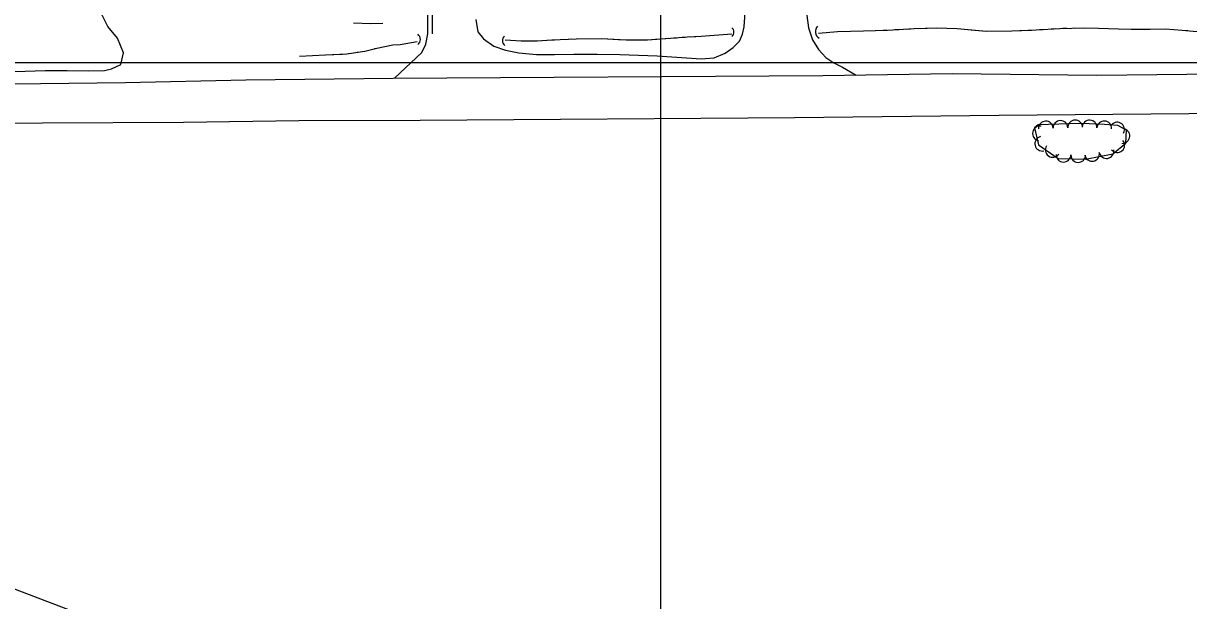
# Model space of a CAD drawing. Extents: x 353423 to 364002, y 127000 to 201942.
# Drawn here: x 360160 to 360781, y 145214 to 145521 of the extents above; entities that cross this region are included whole.
import ezdxf

# ---------------------------------------------------------------- set-up
doc = ezdxf.new("R2010")
doc.units = 0
for name, color, linetype in [('E_DTM_SlopeBottom', 7, 'Continuous'), ('E_DTM_SlopeTop', 7, 'Continuous'), ('E_FEN_Generic', 7, 'Continuous'), ('E_LAND_TreeLine', 7, 'Continuous'), ('E_MISCPROP', 7, 'Continuous'), ('E_RDWY_Gravel', 7, 'Continuous'), ('E_STRUCT_WingWall', 7, 'Continuous')]:
    doc.layers.add(name, color=color, linetype=linetype)

msp = doc.modelspace()

# ---------------------------------------------------------------- linework, layer by layer
at = {"layer": 'E_DTM_SlopeBottom'}
for centre, radius, start, end in [((360586.23, 145516.44), 3.99, 133.99999, 240.23955), ((360368.5, 145512.34), 3.4, 306.36279, 52.60235), ((360418.65, 145511.71), 3.12, 130.68281, 236.92237), ((360536.02, 145516.19), 2.89, 307.95638, 54.19594)]:
    msp.add_arc(centre, radius, start, end, dxfattribs=at)
at = {"layer": 'E_DTM_SlopeTop'}
for points in [[(359484.96, 145484.84), (359537.19, 145485.23), (359619.49, 145486.32), (359652.86, 145486.8), (359725.44, 145487.72), (359803.55, 145488.06), (359872.16, 145488.32), (359954.11, 145488.84), (360002.95, 145488.88), (360081.61, 145488.4), (360154.42, 145488.73), (360214.8, 145489.42), (360278.84, 145490.74), (360357.35, 145491.71), (360586.22, 145493.11), (360655.14, 145494.11), (360732.23, 145493.27), (360844.21, 145494.57), (360935.05, 145496.09), (361024.54, 145496.87), (361079.82, 145497.66), (361144.37, 145499.44), (361193.23, 145501.13)], [(361193.3, 145471.86), (361140.54, 145473.39), (361058.34, 145473.56), (360978.01, 145473.32), (360917.54, 145473.96), (360781.2, 145472.73), (360680.23, 145471.91), (360571.15, 145470.55), (360371.75, 145469.1), (360307.2, 145469.01), (360245.69, 145468.18), (360170.63, 145467.67), (360093.65, 145467.48), (360066.47, 145466.27), (360003.68, 145466.8), (359927.1, 145466.81), (359843.08, 145465.9), (359775.19, 145465.42), (359688.27, 145464.92), (359604, 145464.64), (359540.54, 145463.88), (359515.81, 145463.52)]]:
    msp.add_lwpolyline(points, dxfattribs=at)
at = {"layer": 'E_FEN_Generic'}
msp.add_lwpolyline([(360701, 145466.81), (360698.97, 145465.31), (360701.14, 145456.14), (360711.64, 145448.98), (360726.08, 145448.65), (360740.65, 145451.42), (360747.59, 145457.12), (360748.05, 145463.95), (360743.33, 145466.48), (360736.33, 145467.02), (360728.14, 145467.48), (360723.06, 145467.6), (360701, 145466.81)], dxfattribs=at)
for centre, start, end in [((360712.82, 145465.18), 2.05891, 182.04359), ((360720.65, 145465.46), 2.05891, 182.04359), ((360728.29, 145465.42), 356.78176, 176.76644), ((360701.86, 145462.31), 79.83201, 259.81669), ((360704.99, 145464.9), 2.05891, 182.04359), ((360736.11, 145464.98), 356.78176, 176.76644), ((360742.98, 145464.35), 331.7554, 151.74008), ((360745.79, 145460.92), 266.11002, 86.09469), ((360703.09, 145456.81), 103.33453, 283.31921), ((360743.07, 145456.06), 219.40216, 39.38684), ((360708.61, 145453.53), 145.67218, 325.65685), ((360714.44, 145450.96), 178.72256, 358.70724), ((360722.27, 145450.79), 178.72256, 358.70724), ((360729.61, 145451.41), 190.76848, 10.75315), ((360737.3, 145452.87), 190.76848, 10.75315)]:
    msp.add_arc(centre, 3.92, start, end, dxfattribs=at)
at = {"layer": 'E_LAND_TreeLine'}
for p, q in [((360500, 145000), (360500, 148000)), ((360500, 143500), (360500, 146000)), ((359000, 145500), (363500, 145500)), ((359000, 145500), (363000, 145500))]:
    msp.add_line(p, q, dxfattribs=at)
at = {"layer": 'E_MISCPROP'}
for points in [[(360378.37, 145515.33), (360378.64, 145566.22), (360377.88, 145642.68), (360377.92, 145657.32), (360376.85, 145661.24), (360374.8, 145663.38), (360372.85, 145664.34), (360370.6, 145664.64), (360368.41, 145664.42), (360366.36, 145663.31), (360365.29, 145661.97), (360364.08, 145660.21), (360363.91, 145658.56), (360363.92, 145656.38), (360363.92, 145644.24)], [(360375.87, 145515.35), (360376.14, 145566.21)], [(360401.44, 145523), (360402.57, 145516.42), (360405.46, 145512.63), (360410.96, 145508.78), (360417.29, 145506.55), (360424.33, 145505.11), (360433.78, 145504.26), (360443.39, 145504.32), (360453.61, 145504.54), (360465.97, 145504.5), (360478.1, 145504.25), (360497.93, 145503.55), (360521.41, 145501.96), (360528.4, 145502.54), (360534.29, 145505), (360538.43, 145508.06), (360541.89, 145511.47), (360543.38, 145515.14), (360544.25, 145518.95), (360544.75, 145524.1), (360544.55, 145529.79), (360544.41, 145534.99), (360544.31, 145540.68)], [(360576.53, 145540.47), (360577.2, 145532.53), (360577.78, 145525.04), (360578.61, 145518.47), (360580.76, 145512.16), (360583.94, 145506.96), (360587.8, 145502.76), (360592.08, 145499.8), (360596.63, 145497.49), (360603.9, 145493.36)], [(360150.83, 145495.24), (360161.43, 145495.39), (360172.04, 145495.71), (360183.75, 145495.81), (360195.3, 145495.57), (360203.66, 145495.78), (360207.4, 145496.63), (360212.43, 145499.01), (360213.85, 145505.17), (360210.51, 145512.95), (360205.35, 145519.25), (360202.28, 145525.58)], [(360336.35, 145521.14), (360345.32, 145520.72), (360351.95, 145520.96)], [(360358.15, 145491.71), (360372.67, 145505.32), (360374.85, 145509.85), (360375.87, 145515.35)]]:
    msp.add_lwpolyline(points, dxfattribs=at)
at = {"layer": 'E_RDWY_Gravel'}
msp.add_lwpolyline([(361208.42, 144818.44), (359486.13, 145474.83), (359481.01, 145518.77)], dxfattribs=at)
at = {"layer": 'E_STRUCT_WingWall'}
for points in [[(360417.03, 145512.15), (360425.59, 145511.66), (360434.05, 145511.63), (360442.06, 145512.1), (360454.82, 145512.71), (360468.52, 145512.75), (360481.41, 145512.15), (360492.79, 145512.13), (360505.09, 145513.03), (360514.02, 145513.65), (360521.36, 145514.05), (360537.75, 145515.33)], [(360450.95, 145512.52), (360452.46, 145512.6)], [(360455.48, 145512.71), (360468.52, 145512.75), (360477.4, 145512.34)], [(360477.4, 145512.34), (360481.41, 145512.15), (360492.79, 145512.13), (360499.3, 145512.61)], [(360502.32, 145512.83), (360503.82, 145512.94)], [(360506.84, 145513.15), (360508.35, 145513.26)], [(360511.36, 145513.47), (360512.86, 145513.57)], [(360515.88, 145513.75), (360521.36, 145514.05), (360537.75, 145515.33)], [(360583.98, 145515.67), (360593.99, 145516.51), (360607.92, 145516.85), (360620.71, 145517.33), (360634.96, 145518.06), (360646.72, 145518.52), (360657.71, 145518.12), (360673.42, 145516.79), (360686.89, 145516.84), (360699.84, 145517.46), (360712.54, 145518.22), (360725.29, 145518.42), (360733.14, 145518.36), (360743.7, 145517.9), (360751.26, 145517.72), (360760.61, 145517.84), (360768.79, 145517.91), (360777.69, 145517.31), (360791.38, 145516.04)], [(360583.98, 145515.67), (360593.99, 145516.51), (360607.92, 145516.85), (360614.14, 145517.08)], [(360618.31, 145517.24), (360620.39, 145517.32)], [(360624.55, 145517.53), (360626.63, 145517.63)], [(360630.8, 145517.85), (360632.88, 145517.96)], [(360637.04, 145518.14), (360646.72, 145518.52), (360657.71, 145518.12), (360667.22, 145517.31)], [(360667.22, 145517.31), (360673.42, 145516.79), (360686.89, 145516.84), (360697.41, 145517.34)], [(360701.57, 145517.57), (360703.65, 145517.69)], [(360707.81, 145517.94), (360709.89, 145518.07)], [(360714.06, 145518.25), (360716.14, 145518.28)], [(360720.3, 145518.34), (360725.29, 145518.42), (360733.14, 145518.36), (360743.7, 145517.9), (360750.51, 145517.74)], [(360750.51, 145517.74), (360751.26, 145517.72), (360760.61, 145517.84), (360768.79, 145517.91), (360777.69, 145517.31), (360780.7, 145517.03)], [(360307.51, 145503.33), (360321.37, 145504.07), (360332.74, 145504.68), (360342.31, 145506.15), (360348.7, 145507.74), (360357.26, 145509.49), (360361.12, 145509.69), (360370.13, 145511.17)], [(360342.93, 145506.3), (360344.46, 145506.68)], [(360347.53, 145507.45), (360348.7, 145507.74), (360357.26, 145509.49), (360361.12, 145509.69), (360370.13, 145511.17)], [(360417.03, 145512.15), (360425.59, 145511.66), (360434.05, 145511.63), (360438.88, 145511.91)], [(360441.88, 145512.08), (360442.06, 145512.1), (360443.39, 145512.16)], [(360446.41, 145512.3), (360447.92, 145512.38)], [(360307.51, 145503.33), (360321.37, 145504.07), (360330.43, 145504.56)], [(360333.58, 145504.81), (360335.14, 145505.05)], [(360338.26, 145505.53), (360339.82, 145505.77)]]:
    msp.add_lwpolyline(points, dxfattribs=at)

doc.saveas('drawing.dxf')
